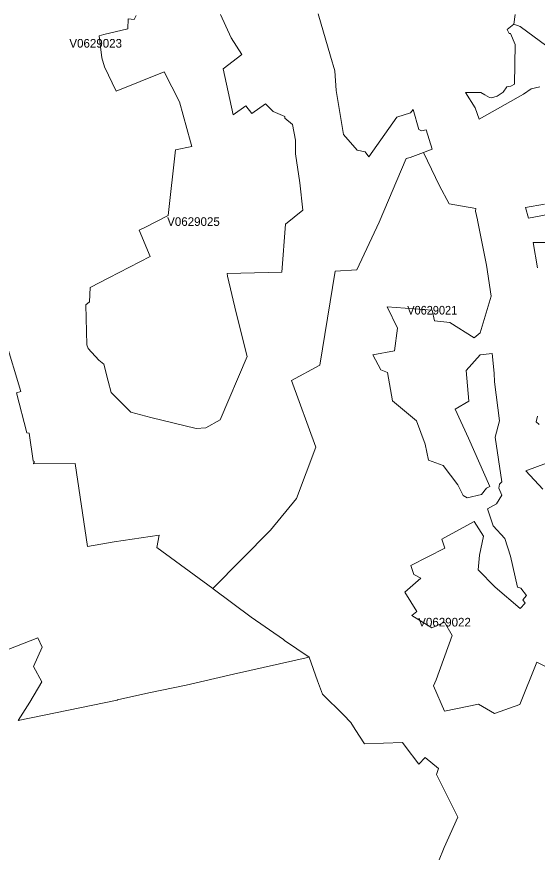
# Model space of a CAD drawing. Extents: x 369010 to 735936, y 6377141 to 6616555.
# Drawn here: x 579363 to 585396, y 6459438 to 6469117 of the extents above; entities that cross this region are included whole.
import ezdxf
from ezdxf.enums import TextEntityAlignment as Align

# ---------------------------------------------------------------- set-up
doc = ezdxf.new("R2010")
doc.units = 0
doc.header["$LTSCALE"] = 40
doc.layers.add('3', color=7, linetype='Continuous', lineweight=13)
doc.layers.add('4', color=7, linetype='Continuous')

msp = doc.modelspace()

# ---------------------------------------------------------------- linework, layer by layer
at = {"layer": '3'}
for points in [[(579229.41, 6465378.95), (579409.31, 6464777.67), (579361.32, 6464760.13), (579481.31, 6464298.21), (579505.64, 6464292.91), (579553.14, 6463972.83), (579564.72, 6463963.23), (579564.89, 6463952.97), (579555.79, 6463947.01), (579558.43, 6463938.4), (580038.89, 6463942.37), (580185.03, 6462980.13), (580493.37, 6463033.26), (581014.37, 6463112.37), (580988.72, 6462969.21), (581634.02, 6462494.05), (582302.82, 6463170.3), (582604.7, 6463536.06), (582829.12, 6464132.7), (582548.76, 6464903.29), (582876.46, 6465079.55), (583054.37, 6466169.73), (583304.29, 6466183.3), (583562.31, 6466737.74), (583876.43, 6467473.4), (583922.94, 6467486.14), (584078.18, 6467544.4), (584178.81, 6467582.14), (584106.81, 6467805.24), (584053.03, 6467794.64), (584024.89, 6467810.37), (583955.71, 6468041.58), (583927.57, 6468002.35), (583768.36, 6467953.53), (583445.46, 6467493.76), (583400.77, 6467552.35), (583306.93, 6467572.37), (583148.21, 6467751.12), (583063.97, 6468263.68), (583047.92, 6468488.77), (582997.61, 6468658.24), (582855.11, 6469150.78)], [(580748.08, 6469130.1), (580724.24, 6469083.42), (580655.06, 6469092.53), (580649.1, 6468976.51), (580372.22, 6468909.81), (580317.1, 6468895.41), (580350.37, 6468640.53), (580380.33, 6468534.61), (580516.37, 6468255.08), (581073.13, 6468480.33), (581248.89, 6468131.78), (581376.83, 6467667.87), (581390.89, 6467613.91), (581204.54, 6467575.02), (581117.48, 6466814.2), (580856.98, 6466680.14), (580783.66, 6466644.89), (580909.77, 6466340.19), (580429.15, 6466090.61), (580214.82, 6465981.55), (580207.87, 6465816.21), (580163.35, 6465778.31), (580174.94, 6465316.55), (580190.66, 6465273.52), (580313.63, 6465137.15), (580374.37, 6465092.63), (580423.19, 6464895.51), (580456.29, 6464762.61), (580686.84, 6464535.54), (580918.21, 6464473.97), (581441.37, 6464347.2), (581553.09, 6464354.97), (581719.09, 6464449.31), (582035.2, 6465182.49), (581907.6, 6465688.61), (581804.32, 6466111.96), (581801.67, 6466141.76), (582436.55, 6466159.8), (582476.1, 6466713.24), (582680.17, 6466874.44), (582645.91, 6467194.03), (582593.11, 6467528.84), (582595.6, 6467687.23), (582560.18, 6467867.8), (582471.8, 6467941.12), (582468.49, 6467962.63), (582333.44, 6468020.23), (582247.71, 6468109.6), (582086.84, 6467997.06), (582017.66, 6468083.45), (581872.18, 6467980.17), (581756.99, 6468513.1), (581970.98, 6468680.09), (581848.68, 6468873.73), (581722.89, 6469142.18)], [(581722.89, 6469142.18), (581848.68, 6468873.73), (581970.98, 6468680.09), (581756.99, 6468513.1), (581872.18, 6467980.17), (582017.66, 6468083.45), (582086.84, 6467997.06), (582247.71, 6468109.6), (582333.44, 6468020.23), (582468.49, 6467962.63), (582471.8, 6467941.12), (582560.18, 6467867.8), (582595.6, 6467687.23), (582593.11, 6467528.84), (582645.91, 6467194.03), (582680.17, 6466874.44), (582476.1, 6466713.24), (582436.55, 6466159.8), (581801.67, 6466141.76), (581804.32, 6466111.96), (581907.6, 6465688.61), (582035.2, 6465182.49), (581719.09, 6464449.31), (581553.09, 6464354.97), (581441.37, 6464347.2), (580918.21, 6464473.97), (580686.84, 6464535.54), (580456.29, 6464762.61), (580423.19, 6464895.51), (580374.37, 6465092.63), (580313.63, 6465137.15), (580190.66, 6465273.52), (580174.94, 6465316.55), (580163.35, 6465778.31), (580207.87, 6465816.21), (580214.82, 6465981.55), (580429.15, 6466090.61), (580909.77, 6466340.19), (580783.66, 6466644.89), (580856.98, 6466680.14), (581117.48, 6466814.2), (581204.54, 6467575.02), (581390.89, 6467613.91), (581376.83, 6467667.87), (581248.89, 6468131.78), (581073.13, 6468480.33), (580516.37, 6468255.08), (580380.33, 6468534.61), (580350.37, 6468640.53), (580317.1, 6468895.41), (580372.22, 6468909.81), (580649.1, 6468976.51), (580655.06, 6469092.53), (580724.24, 6469083.42), (580748.08, 6469130.1)], [(582855.11, 6469150.78), (582997.61, 6468658.24), (583047.92, 6468488.77), (583063.97, 6468263.68), (583148.21, 6467751.12), (583306.93, 6467572.37), (583400.77, 6467552.35), (583445.46, 6467493.76), (583768.36, 6467953.53), (583927.57, 6468002.35), (583955.71, 6468041.58), (584024.89, 6467810.37), (584053.03, 6467794.64), (584106.81, 6467805.24), (584178.81, 6467582.14), (584078.18, 6467544.4), (584264.37, 6467159.44), (584373.44, 6466948.42), (584684.09, 6466895.79), (584679.62, 6466863.68), (584703.79, 6466762.73), (584704.28, 6466759.91), (584805.41, 6466237.25), (584859.86, 6465881.58), (584732.42, 6465454.42), (584666.22, 6465396.16), (584380.89, 6465576.89), (584204.3, 6465593.61), (584178.48, 6465717.07), (583654.99, 6465756.3), (583776.96, 6465510.03), (583739.56, 6465248.53), (583488.33, 6465201.53), (583582.99, 6465024.93), (583660.45, 6464996.63), (583719.7, 6464668.44), (583995.6, 6464436.73), (584094.73, 6464164.81), (584134.62, 6463979.11), (584306.41, 6463917.55), (584476.55, 6463694.12), (584536.79, 6463569.99), (584582.47, 6463544), (584750.29, 6463580.91), (584808.39, 6463655.39), (584844.3, 6463675.08), (584598.36, 6464235.65)], [(585425.88, 6468306.38), (585326.74, 6468283.05), (585237.21, 6468218.17), (584720.67, 6467930.36), (584677.14, 6468062.93), (584563.27, 6468238.19), (584742.35, 6468240.18), (584786.21, 6468212.71), (584840.66, 6468180.1), (584863.83, 6468175.47), (584931.52, 6468195.33), (584999.21, 6468242.17), (585043.57, 6468305.89), (585090.74, 6468310.69), (585132.77, 6468334.35), (585139.72, 6468796.61), (585084.45, 6468923.88), (585071.04, 6468921.89), (585047.04, 6468967.57), (585125.16, 6469031.79), (585137.74, 6469143.01)], [(585137.74, 6469143.01), (585125.16, 6469031.79), (585198.48, 6469003.49), (585431.67, 6468828.71)], [(585125.16, 6469031.79), (585047.04, 6468967.57), (585071.04, 6468921.89), (585084.45, 6468923.88), (585139.72, 6468796.61), (585132.77, 6468334.35), (585090.74, 6468310.69), (585043.57, 6468305.89), (584999.21, 6468242.17), (584931.52, 6468195.33), (584863.83, 6468175.47), (584840.66, 6468180.1), (584786.21, 6468212.71), (584742.35, 6468240.18), (584563.27, 6468238.19), (584677.14, 6468062.93), (584720.67, 6467930.36), (585237.21, 6468218.17), (585326.74, 6468283.05), (585425.88, 6468306.38)], [(587727.55, 6467360.03), (587695.44, 6467425.24), (587611.2, 6467374.1), (587524.8, 6467495.58), (587432.62, 6467474.39), (587252.88, 6467676.47), (587154.57, 6467785.04), (587032.76, 6467682.27), (586947.86, 6467602.66), (586857.82, 6467683.43), (586715.16, 6467899.24), (586648.79, 6467957.17), (586520.36, 6468149.32), (586481.13, 6468151.97), (586212.36, 6468015.1), (585891.28, 6468644.51), (585772.94, 6468547.85), (585732.56, 6468609.59), (585431.67, 6468828.71), (585198.48, 6469003.49), (585125.16, 6469031.79)], [(584078.18, 6467544.4), (583922.94, 6467486.14), (583876.43, 6467473.4), (583562.31, 6466737.74), (583304.29, 6466183.3), (583054.37, 6466169.73), (582876.46, 6465079.55), (582548.76, 6464903.29), (582829.12, 6464132.7), (582604.7, 6463536.06), (582302.82, 6463170.3), (581634.02, 6462494.05), (581637.83, 6462491.4), (582081.71, 6462163.7), (582453.43, 6461904.03), (582466.01, 6461891.61), (582752.49, 6461697.15), (582847.16, 6461424.4), (582905.92, 6461271.14), (583148.21, 6461029.67), (583235.1, 6460941.62), (583285.91, 6460861.52), (583393.16, 6460693.2), (583834.23, 6460709.58), (583865.51, 6460666.39), (584024.23, 6460460.67), (584095.89, 6460536.96), (584250.97, 6460410.52), (584225.98, 6460340.51), (584473.74, 6459844.49), (584318.33, 6459493.63), (584250.14, 6459331.76)], [(584949.56, 6463656.38), (584959.49, 6463700.9), (584984.48, 6463731.02), (584907.36, 6464248.56), (584956.68, 6464436.73), (584900.41, 6464889.06), (584898.09, 6464989.68), (584871.44, 6465215.26), (584734.74, 6465200.7), (584572.21, 6465019.64), (584600.84, 6464665.13), (584444.11, 6464569.3), (584598.36, 6464235.65), (584844.3, 6463675.08), (584808.39, 6463655.39), (584750.29, 6463580.91), (584582.47, 6463544), (584536.79, 6463569.99), (584476.55, 6463694.12), (584306.41, 6463917.55), (584134.62, 6463979.11), (584094.73, 6464164.81), (583995.6, 6464436.73), (583719.7, 6464668.44), (583660.45, 6464996.63), (583582.99, 6465024.93), (583488.33, 6465201.53), (583739.56, 6465248.53), (583776.96, 6465510.03), (583654.99, 6465756.3), (584178.48, 6465717.07), (584204.3, 6465593.61), (584380.89, 6465576.89), (584666.22, 6465396.16), (584732.42, 6465454.42), (584859.86, 6465881.58), (584805.41, 6466237.25), (584704.28, 6466759.91), (584703.79, 6466762.73), (584679.62, 6466863.68), (584684.09, 6466895.79), (584373.44, 6466948.42), (584264.37, 6467159.44), (584078.18, 6467544.4)], [(585479.01, 6466944.78), (585258.39, 6466906.55), (585295.96, 6466783.25), (585600.82, 6466839.85)], [(585600.82, 6466839.85), (585295.96, 6466783.25), (585258.39, 6466906.55), (585479.01, 6466944.78)], [(585761.85, 6466501.56), (585347.76, 6466501.89), (585399.57, 6466208.12)], [(585399.57, 6466208.12), (585347.76, 6466501.89), (585761.85, 6466501.56)], [(579252.91, 6461784.86), (579609.24, 6461921.73), (579659.23, 6461815.48), (579559.26, 6461591.06), (579652.44, 6461412.98), (579515.07, 6461178.79), (579379.69, 6460963.8), (580528.78, 6461202.29), (580531.1, 6461204.27), (580894.55, 6461284.21), (581327.34, 6461375.57), (581876.98, 6461503.18), (582752.49, 6461697.15), (582466.01, 6461891.61), (582453.43, 6461904.03), (582081.71, 6462163.7), (581637.83, 6462491.4), (581634.02, 6462494.05), (580988.72, 6462969.21), (581014.37, 6463112.37), (580493.37, 6463033.26), (580185.03, 6462980.13), (580038.89, 6463942.37), (579558.43, 6463938.4), (579555.79, 6463947.01), (579564.89, 6463952.97), (579564.72, 6463963.23), (579553.14, 6463972.83), (579505.64, 6464292.91), (579481.31, 6464298.21), (579361.32, 6464760.13), (579409.31, 6464777.67), (579229.41, 6465378.95)], [(584598.36, 6464235.65), (584444.11, 6464569.3), (584600.84, 6464665.13), (584572.21, 6465019.64), (584734.74, 6465200.7), (584871.44, 6465215.26), (584898.09, 6464989.68), (584900.41, 6464889.06), (584956.68, 6464436.73), (584907.36, 6464248.56), (584984.48, 6463731.02), (584959.49, 6463700.9), (584949.56, 6463656.38), (584984.15, 6463573.46), (584924.24, 6463474.33), (584819.47, 6463417.06), (584886.34, 6463220.11), (585019.07, 6463071.66), (585083.78, 6462867.92), (585165.54, 6462509.77), (585206.42, 6462498.85), (585268.98, 6462413.61), (585227.11, 6462363.8), (585255.58, 6462325.07), (585197.32, 6462264), (584906.86, 6462509.44), (584710.9, 6462709.53), (584726.13, 6462880.5), (584772.14, 6463101.61), (584664.23, 6463268.61), (584290.52, 6463064.54), (584325.78, 6462961.76), (583928.9, 6462762), (583964.15, 6462657.23), (584045.41, 6462611.72), (583860.38, 6462451.51), (584000.06, 6462226.59), (583941.97, 6462180.58), (584172.85, 6462036.93), (584321.31, 6462103.95), (584409.02, 6461949.37), (584222.5, 6461437.14), (584191.88, 6461366.8), (584318.99, 6461073.69), (584715.21, 6461152.8), (584899.25, 6461046.05), (585193.68, 6461151.81), (585389.47, 6461641.04), (585882.34, 6461398.08)], [(585399.23, 6464489.53), (585382.35, 6464423), (585416.28, 6464392.38)], [(585416.28, 6464392.38), (585382.35, 6464423), (585399.23, 6464489.53)], [(585502.67, 6463944.69), (585265.01, 6463857.14), (585461.3, 6463642.81)], [(585461.3, 6463642.81), (585265.01, 6463857.14), (585502.67, 6463944.69)], [(585882.34, 6461398.08), (585389.47, 6461641.04), (585193.68, 6461151.81), (584899.25, 6461046.05), (584715.21, 6461152.8), (584318.99, 6461073.69), (584191.88, 6461366.8), (584222.5, 6461437.14), (584409.02, 6461949.37), (584321.31, 6462103.95), (584172.85, 6462036.93), (583941.97, 6462180.58), (584000.06, 6462226.59), (583860.38, 6462451.51), (584045.41, 6462611.72), (583964.15, 6462657.23), (583928.9, 6462762), (584325.78, 6462961.76), (584290.52, 6463064.54), (584664.23, 6463268.61), (584772.14, 6463101.61), (584726.13, 6462880.5), (584710.9, 6462709.53), (584906.86, 6462509.44), (585197.32, 6462264), (585255.58, 6462325.07), (585227.11, 6462363.8), (585268.98, 6462413.61), (585206.42, 6462498.85), (585165.54, 6462509.77), (585083.78, 6462867.92), (585019.07, 6463071.66), (584886.34, 6463220.11), (584819.47, 6463417.06), (584924.24, 6463474.33), (584984.15, 6463573.46), (584949.56, 6463656.38)], [(584250.14, 6459331.76), (584318.33, 6459493.63), (584473.74, 6459844.49), (584225.98, 6460340.51), (584250.97, 6460410.52), (584095.89, 6460536.96), (584024.23, 6460460.67), (583865.51, 6460666.39), (583834.23, 6460709.58), (583393.16, 6460693.2), (583285.91, 6460861.52), (583235.1, 6460941.62), (583148.21, 6461029.67), (582905.92, 6461271.14), (582847.16, 6461424.4), (582752.49, 6461697.15), (581876.98, 6461503.18), (581327.34, 6461375.57), (580894.55, 6461284.21), (580531.1, 6461204.27), (580528.78, 6461202.29), (579379.69, 6460963.8), (579515.07, 6461178.79), (579652.44, 6461412.98), (579559.26, 6461591.06), (579659.23, 6461815.48), (579609.24, 6461921.73), (579252.91, 6461784.86)]]:
    msp.add_lwpolyline(points, dxfattribs=at)

# ---------------------------------------------------------------- texts
at = {"layer": '4'}
for s, p in [('V0629023', (580278.11, 6468758.8)), ('V0629025', (581411.62, 6466694.02)), ('V0629022', (584321.31, 6462053.95))]:
    msp.add_text(s, height=100, dxfattribs=at).set_placement(p, align=Align.CENTER)
at = {"layer": '4', "width": 0.95}
msp.add_text('V0629021', height=100, dxfattribs=at).set_placement((584178.47, 6465667.07), align=Align.CENTER)

doc.saveas('drawing.dxf')
